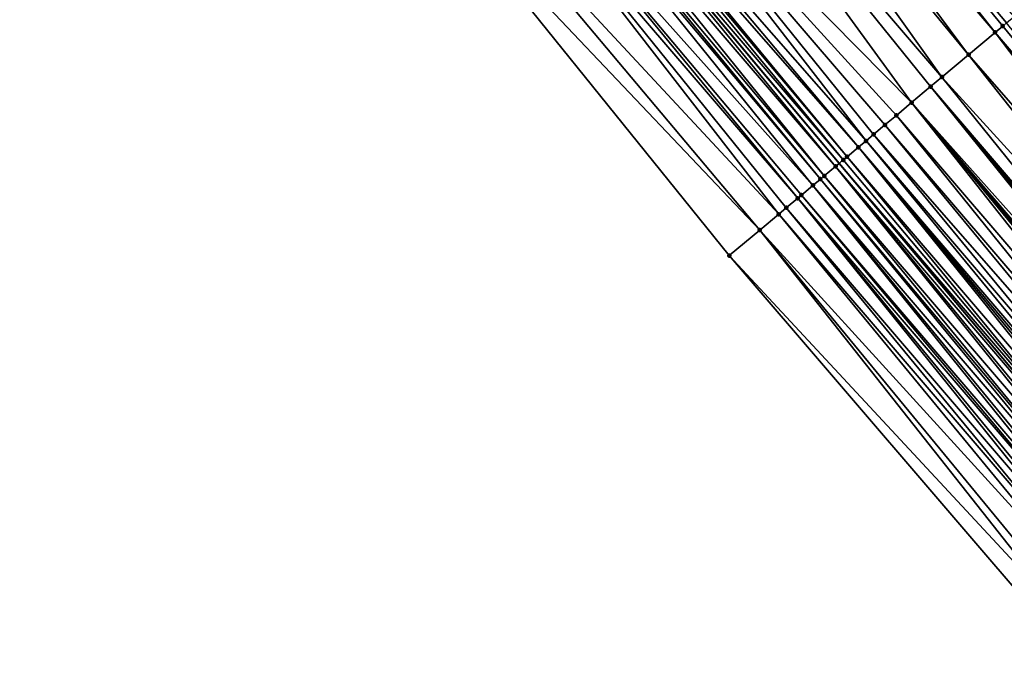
# Model space of a CAD drawing. Header units: feet. Extents: x 2004186 to 2014793, y 836912 to 864902.
# Tile 410 of 656: x 2008907 to 2008946, y 850106 to 850132. Entities that reach past the tile are written whole.
import ezdxf

# ---------------------------------------------------------------- set-up
doc = ezdxf.new("R2010")
doc.units = ezdxf.units.FT
doc.header["$LTSCALE"] = 100
doc.header["$MEASUREMENT"] = 0
for name, color, linetype, lineweight in [('EP_Travel Lane', 5, 'Continuous', 40), ('Road Shots', 4, 'Continuous', 200), ('Road X-Section', 30, 'Continuous', 13)]:
    doc.layers.add(name, color=color, linetype=linetype, lineweight=lineweight)
doc.layers.add('I-77 SB_MM21-27-Surface-Border', color=7, linetype='Continuous')
doc.layers.add('I-77 SB_MM21-27-Surface-TIN', color=7, linetype='Continuous')

msp = doc.modelspace()

# ---------------------------------------------------------------- linework, layer by layer
at = {"layer": 'EP_Travel Lane'}
msp.add_polyline3d([(2009055.394116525, 849988.2175436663, 426.0955201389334), (2009042.502172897, 850003.5079654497, 426.1328361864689), (2009029.610234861, 850018.7983806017, 426.1765963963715), (2009016.732701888, 850034.1229042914, 426.2270210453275), (2009003.883368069, 850049.4491198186, 426.2751568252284), (2008991.034035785, 850064.7753335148, 426.3241323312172), (2008978.184760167, 850080.101479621, 426.4019151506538), (2008965.335488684, 850095.4276207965, 426.4818734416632), (2008952.486185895, 850110.7537993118, 426.5458036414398), (2008939.636898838, 850126.0799590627, 426.6178290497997), (2008926.787614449, 850141.4061156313, 426.6911892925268), (2008913.926938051, 850156.6868546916, 426.7853692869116), (2008901.035975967, 850171.9780949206, 426.8290963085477), (2008888.145025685, 850187.26932115, 426.8780410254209), (2008875.254159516, 850202.5604476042, 426.9640714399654), (2008862.363224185, 850217.8516560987, 427.0196080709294), (2008849.472338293, 850233.1428059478, 427.0969426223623)], dxfattribs=at)
at = {"layer": 'I-77 SB_MM21-27-Surface-Border', "color": 3, "linetype": 'ByBlock', "lineweight": -2}
msp.add_polyline3d([(2009054.698256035, 849987.6322359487, 426.0529552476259), (2009040.445848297, 850001.7783267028, 426.0108012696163), (2009027.417886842, 850016.9543355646, 426.0423883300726), (2009013.617809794, 850031.5068246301, 426.0229673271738), (2009000.906048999, 850046.9485710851, 426.0829759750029), (2008987.275385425, 850061.6185548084, 426.085651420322), (2008974.257409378, 850076.8029450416, 426.1701135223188), (2008961.086233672, 850091.8587667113, 426.2200636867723), (2008948.221374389, 850107.1718241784, 426.2969322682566), (2008935.203297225, 850122.3563347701, 426.3300347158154), (2008922.644741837, 850137.926642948, 426.4276170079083), (2008909.942479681, 850153.3329758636, 426.5293351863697), (2008897.51947258, 850169.0180390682, 426.6191178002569), (2008886.0144849, 850185.4759155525, 426.7506446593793), (2008872.520501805, 850200.2593078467, 426.8123515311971), (2008860.250463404, 850216.0732142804, 426.8938683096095), (2008846.603442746, 850230.7278451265, 426.9334760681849)], dxfattribs=at)
at = {"layer": 'I-77 SB_MM21-27-Surface-TIN', "color": 128, "linetype": 'ByBlock', "lineweight": -2}
for points in [[(2008933.517959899, 850147.0597218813, 426.870350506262), (2008932.905390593, 850146.5451746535, 426.8486432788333), (2008945.923368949, 850131.3607816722, 426.7653096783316)], [(2008933.517959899, 850147.0597218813, 426.870350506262), (2008946.382792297, 850131.7466964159, 426.7797427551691), (2008946.689083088, 850132.003962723, 426.7937198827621)], [(2008933.517959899, 850147.0597218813, 426.870350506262), (2008946.22965336, 850131.6180555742, 426.7760403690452), (2008946.382792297, 850131.7466964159, 426.7797427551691)], [(2008933.517959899, 850147.0597218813, 426.870350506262), (2008945.923368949, 850131.3607816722, 426.7653096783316), (2008946.22965336, 850131.6180555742, 426.7760403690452)], [(2008932.905390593, 850146.5451746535, 426.8486432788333), (2008932.139690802, 850145.9019765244, 426.8275334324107), (2008944.851384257, 850130.4603102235, 426.7332194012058)], [(2008932.905390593, 850146.5451746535, 426.8486432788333), (2008944.851384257, 850130.4603102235, 426.7332194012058), (2008945.923368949, 850131.3607816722, 426.7653096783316)], [(2008932.139690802, 850145.9019765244, 426.8275334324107), (2008930.761444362, 850144.7442041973, 426.7962440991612), (2008943.779420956, 850129.5598133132, 426.7120122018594)], [(2008932.139690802, 850145.9019765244, 426.8275334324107), (2008943.779420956, 850129.5598133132, 426.7120122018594), (2008944.851384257, 850130.4603102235, 426.7332194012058)], [(2008930.761444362, 850144.7442041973, 426.7962440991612), (2008928.464343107, 850142.8146120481, 426.7319580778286), (2008942.55430875, 850128.5306874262, 426.6820311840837)], [(2008930.761444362, 850144.7442041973, 426.7962440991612), (2008943.320001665, 850129.173893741, 426.6996428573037), (2008943.779420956, 850129.5598133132, 426.7120122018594)], [(2008930.761444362, 850144.7442041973, 426.7962440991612), (2008942.55430875, 850128.5306874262, 426.6820311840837), (2008943.320001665, 850129.173893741, 426.6996428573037)], [(2008928.464343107, 850142.8146120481, 426.7319580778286), (2008927.54553521, 850142.0427363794, 426.7228317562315), (2008940.716643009, 850126.9869955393, 426.6383660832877)], [(2008928.464343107, 850142.8146120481, 426.7319580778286), (2008941.941751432, 850128.0161259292, 426.6664223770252), (2008942.55430875, 850128.5306874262, 426.6820311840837)], [(2008928.464343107, 850142.8146120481, 426.7319580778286), (2008941.482327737, 850127.6302115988, 426.6518125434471), (2008941.941751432, 850128.0161259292, 426.6664223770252)], [(2008928.464343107, 850142.8146120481, 426.7319580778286), (2008941.022909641, 850127.2442906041, 426.6400512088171), (2008941.482327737, 850127.6302115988, 426.6518125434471)], [(2008928.464343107, 850142.8146120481, 426.7319580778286), (2008940.716643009, 850126.9869955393, 426.6383660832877), (2008941.022909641, 850127.2442906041, 426.6400512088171)], [(2008927.54553521, 850142.0427363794, 426.7228317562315), (2008927.239257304, 850141.7854547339, 426.7154109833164), (2008940.410386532, 850126.7296883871, 426.6418472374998)], [(2008927.54553521, 850142.0427363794, 426.7228317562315), (2008940.410386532, 850126.7296883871, 426.6418472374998), (2008940.716643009, 850126.9869955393, 426.6383660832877)], [(2008927.086113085, 850141.6568201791, 426.7090215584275), (2008926.787614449, 850141.4061156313, 426.6911892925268), (2008939.797834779, 850126.2151202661, 426.6290697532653)], [(2008927.239257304, 850141.7854547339, 426.7154109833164), (2008927.086113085, 850141.6568201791, 426.7090215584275), (2008939.950978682, 850126.3437551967, 426.6352987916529)], [(2008927.086113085, 850141.6568201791, 426.7090215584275), (2008939.797834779, 850126.2151202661, 426.6290697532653), (2008939.950978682, 850126.3437551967, 426.6352987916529)], [(2008927.239257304, 850141.7854547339, 426.7154109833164), (2008939.950978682, 850126.3437551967, 426.6352987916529), (2008940.410386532, 850126.7296883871, 426.6418472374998)], [(2008926.473517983, 850141.1423036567, 426.6741900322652), (2008926.16722305, 850140.8850422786, 426.658106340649), (2008939.032086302, 850125.5719800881, 426.5831894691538)], [(2008926.7798138, 850141.3995639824, 426.6907232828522), (2008926.473517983, 850141.1423036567, 426.6741900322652), (2008939.491529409, 850125.957871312, 426.6076756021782)], [(2008926.473517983, 850141.1423036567, 426.6741900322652), (2008939.032086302, 850125.5719800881, 426.5831894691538), (2008939.491529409, 850125.957871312, 426.6076756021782)], [(2008926.7798138, 850141.3995639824, 426.6907232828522), (2008939.636898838, 850126.0799590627, 426.6178290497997), (2008926.787614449, 850141.4061156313, 426.6911892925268)], [(2008926.7798138, 850141.3995639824, 426.6907232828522), (2008939.491529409, 850125.957871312, 426.6076756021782), (2008939.636898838, 850126.0799590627, 426.6178290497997)], [(2008939.797834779, 850126.2151202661, 426.6290697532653), (2008926.787614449, 850141.4061156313, 426.6911892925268), (2008939.636898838, 850126.0799590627, 426.6178290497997)], [(2008926.014068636, 850140.7564198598, 426.6465296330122), (2008925.248280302, 850140.113327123, 426.5803723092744), (2008938.572612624, 850125.1861252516, 426.543150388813)], [(2008926.16722305, 850140.8850422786, 426.658106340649), (2008926.014068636, 850140.7564198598, 426.6465296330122), (2008938.878932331, 850125.4433571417, 426.5718381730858)], [(2008926.014068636, 850140.7564198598, 426.6465296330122), (2008938.572612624, 850125.1861252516, 426.543150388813), (2008938.878932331, 850125.4433571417, 426.5718381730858)], [(2008926.16722305, 850140.8850422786, 426.658106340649), (2008938.878932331, 850125.4433571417, 426.5718381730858), (2008939.032086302, 850125.5719800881, 426.5831894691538)], [(2008924.941972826, 850139.8560806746, 426.5579074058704), (2008923.563630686, 850138.6984222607, 426.4779285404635), (2008937.194248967, 850124.0284924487, 426.4522233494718)], [(2008925.248280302, 850140.113327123, 426.5803723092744), (2008924.941972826, 850139.8560806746, 426.5579074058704), (2008937.959989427, 850124.67164217, 426.4940246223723)], [(2008924.941972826, 850139.8560806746, 426.5579074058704), (2008937.500553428, 850124.2857424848, 426.4731550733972), (2008937.959989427, 850124.67164217, 426.4940246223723)], [(2008924.941972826, 850139.8560806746, 426.5579074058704), (2008937.194248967, 850124.0284924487, 426.4522233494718), (2008937.500553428, 850124.2857424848, 426.4731550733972)], [(2008925.248280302, 850140.113327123, 426.5803723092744), (2008938.113139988, 850124.8002691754, 426.5036411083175), (2008938.572612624, 850125.1861252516, 426.543150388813)], [(2008925.248280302, 850140.113327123, 426.5803723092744), (2008937.959989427, 850124.67164217, 426.4940246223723), (2008938.113139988, 850124.8002691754, 426.5036411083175)], [(2008923.563630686, 850138.6984222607, 426.4779285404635), (2008922.644741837, 850137.926642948, 426.4276170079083), (2008936.428507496, 850123.3853439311, 426.4099075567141)], [(2008923.563630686, 850138.6984222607, 426.4779285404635), (2008936.428507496, 850123.3853439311, 426.4099075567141), (2008937.194248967, 850124.0284924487, 426.4522233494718)], [(2008922.644741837, 850137.926642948, 426.4276170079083), (2008935.203297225, 850122.3563347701, 426.3300347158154), (2008936.428507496, 850123.3853439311, 426.4099075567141)], [(2008946.22965336, 850131.6180555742, 426.7760403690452), (2008945.923368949, 850131.3607816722, 426.7653096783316), (2008958.941397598, 850116.1763288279, 426.7075475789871)], [(2008946.382792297, 850131.7466964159, 426.7797427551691), (2008946.22965336, 850131.6180555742, 426.7760403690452), (2008958.941397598, 850116.1763288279, 426.7075475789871)], [(2008945.923368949, 850131.3607816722, 426.7653096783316), (2008944.851384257, 850130.4603102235, 426.7332194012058), (2008958.022558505, 850115.4044902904, 426.6825475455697)], [(2008945.923368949, 850131.3607816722, 426.7653096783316), (2008958.022558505, 850115.4044902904, 426.6825475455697), (2008958.941397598, 850116.1763288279, 426.7075475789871)], [(2008944.851384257, 850130.4603102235, 426.7332194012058), (2008943.779420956, 850129.5598133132, 426.7120122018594), (2008957.256868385, 850114.7612806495, 426.666355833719)], [(2008944.851384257, 850130.4603102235, 426.7332194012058), (2008957.256868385, 850114.7612806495, 426.666355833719), (2008958.022558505, 850115.4044902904, 426.6825475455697)], [(2008943.779420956, 850129.5598133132, 426.7120122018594), (2008943.320001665, 850129.173893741, 426.6996428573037), (2008956.33803288, 850113.9894378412, 426.643181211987)], [(2008943.779420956, 850129.5598133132, 426.7120122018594), (2008956.33803288, 850113.9894378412, 426.643181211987), (2008957.256868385, 850114.7612806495, 426.666355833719)], [(2008943.320001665, 850129.173893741, 426.6996428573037), (2008942.55430875, 850128.5306874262, 426.6820311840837), (2008955.87860706, 850113.6035260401, 426.6274892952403)], [(2008943.320001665, 850129.173893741, 426.6996428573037), (2008956.184889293, 850113.8608025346, 426.637112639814), (2008956.33803288, 850113.9894378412, 426.643181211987)], [(2008943.320001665, 850129.173893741, 426.6996428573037), (2008956.031751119, 850113.7321607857, 426.6337976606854), (2008956.184889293, 850113.8608025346, 426.637112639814)], [(2008943.320001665, 850129.173893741, 426.6996428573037), (2008955.87860706, 850113.6035260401, 426.6274892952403), (2008956.031751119, 850113.7321607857, 426.6337976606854)], [(2008942.55430875, 850128.5306874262, 426.6820311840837), (2008941.941751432, 850128.0161259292, 426.6664223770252), (2008954.959765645, 850112.8316902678, 426.601307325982)], [(2008942.55430875, 850128.5306874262, 426.6820311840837), (2008955.57232532, 850113.3462489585, 426.6181169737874), (2008955.87860706, 850113.6035260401, 426.6274892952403)], [(2008942.55430875, 850128.5306874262, 426.6820311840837), (2008955.419187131, 850113.2176072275, 426.6147943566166), (2008955.57232532, 850113.3462489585, 426.6181169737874)], [(2008942.55430875, 850128.5306874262, 426.6820311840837), (2008955.266043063, 850113.0889724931, 426.6084811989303), (2008955.419187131, 850113.2176072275, 426.6147943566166)], [(2008942.55430875, 850128.5306874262, 426.6820311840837), (2008954.959765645, 850112.8316902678, 426.601307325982), (2008955.266043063, 850113.0889724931, 426.6084811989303)], [(2008941.941751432, 850128.0161259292, 426.6664223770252), (2008941.482327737, 850127.6302115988, 426.6518125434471), (2008954.500348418, 850112.4457682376, 426.5899875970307)], [(2008941.941751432, 850128.0161259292, 426.6664223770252), (2008954.500348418, 850112.4457682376, 426.5899875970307), (2008954.959765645, 850112.8316902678, 426.601307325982)], [(2008941.482327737, 850127.6302115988, 426.6518125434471), (2008941.022909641, 850127.2442906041, 426.6400512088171), (2008954.194075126, 850112.1884811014, 426.5849129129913)], [(2008941.482327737, 850127.6302115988, 426.6518125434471), (2008954.194075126, 850112.1884811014, 426.5849129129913), (2008954.500348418, 850112.4457682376, 426.5899875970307)], [(2008941.022909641, 850127.2442906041, 426.6400512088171), (2008940.716643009, 850126.9869955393, 426.6383660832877), (2008953.734677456, 850111.8025357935, 426.5835425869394)], [(2008941.022909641, 850127.2442906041, 426.6400512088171), (2008953.734677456, 850111.8025357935, 426.5835425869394), (2008954.194075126, 850112.1884811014, 426.5849129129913)], [(2008940.716643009, 850126.9869955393, 426.6383660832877), (2008940.410386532, 850126.7296883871, 426.6418472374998), (2008953.428408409, 850111.5452436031, 426.5806281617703)], [(2008940.716643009, 850126.9869955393, 426.6383660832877), (2008953.428408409, 850111.5452436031, 426.5806281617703), (2008953.734677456, 850111.8025357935, 426.5835425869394)], [(2008939.950978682, 850126.3437551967, 426.6352987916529), (2008939.797834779, 850126.2151202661, 426.6290697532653), (2008952.662692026, 850110.9020652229, 426.5510747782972)], [(2008940.410386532, 850126.7296883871, 426.6418472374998), (2008939.950978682, 850126.3437551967, 426.6352987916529), (2008952.968979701, 850111.1593352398, 426.5634668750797)], [(2008939.950978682, 850126.3437551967, 426.6352987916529), (2008952.662692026, 850110.9020652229, 426.5510747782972), (2008952.968979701, 850111.1593352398, 426.5634668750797)], [(2008940.410386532, 850126.7296883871, 426.6418472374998), (2008953.275265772, 850111.4166071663, 426.5750426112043), (2008953.428408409, 850111.5452436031, 426.5806281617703)], [(2008940.410386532, 850126.7296883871, 426.6418472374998), (2008953.122116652, 850111.2879784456, 426.5661590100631), (2008953.275265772, 850111.4166071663, 426.5750426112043)], [(2008940.410386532, 850126.7296883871, 426.6418472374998), (2008952.968979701, 850111.1593352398, 426.5634668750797), (2008953.122116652, 850111.2879784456, 426.5661590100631)], [(2008939.491529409, 850125.957871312, 426.6076756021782), (2008939.032086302, 850125.5719800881, 426.5831894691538), (2008952.050121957, 850110.3875189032, 426.5289774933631)], [(2008939.491529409, 850125.957871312, 426.6076756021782), (2008952.486185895, 850110.7537993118, 426.5458036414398), (2008939.636898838, 850126.0799590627, 426.6178290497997)], [(2008939.491529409, 850125.957871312, 426.6076756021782), (2008952.203270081, 850110.5161488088, 426.5373547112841), (2008952.486185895, 850110.7537993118, 426.5458036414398)], [(2008939.491529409, 850125.957871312, 426.6076756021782), (2008952.050121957, 850110.3875189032, 426.5289774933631), (2008952.203270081, 850110.5161488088, 426.5373547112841)], [(2008939.797834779, 850126.2151202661, 426.6290697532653), (2008939.636898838, 850126.0799590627, 426.6178290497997), (2008952.662692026, 850110.9020652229, 426.5510747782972)], [(2008952.662692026, 850110.9020652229, 426.5510747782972), (2008939.636898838, 850126.0799590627, 426.6178290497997), (2008952.486185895, 850110.7537993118, 426.5458036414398)], [(2008939.032086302, 850125.5719800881, 426.5831894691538), (2008938.878932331, 850125.4433571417, 426.5718381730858), (2008951.743820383, 850110.1302654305, 426.5095140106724)], [(2008939.032086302, 850125.5719800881, 426.5831894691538), (2008951.743820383, 850110.1302654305, 426.5095140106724), (2008952.050121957, 850110.3875189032, 426.5289774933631)], [(2008938.572612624, 850125.1861252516, 426.543150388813), (2008938.113139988, 850124.8002691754, 426.5036411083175), (2008951.131183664, 850109.6157984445, 426.453507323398)], [(2008938.878932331, 850125.4433571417, 426.5718381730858), (2008938.572612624, 850125.1861252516, 426.543150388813), (2008951.590662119, 850110.0016475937, 426.4959783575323)], [(2008938.572612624, 850125.1861252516, 426.543150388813), (2008951.28433906, 850109.744419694, 426.4655844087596), (2008951.590662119, 850110.0016475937, 426.4959783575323)], [(2008938.572612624, 850125.1861252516, 426.543150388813), (2008951.131183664, 850109.6157984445, 426.453507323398), (2008951.28433906, 850109.744419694, 426.4655844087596)], [(2008938.878932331, 850125.4433571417, 426.5718381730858), (2008951.590662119, 850110.0016475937, 426.4959783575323), (2008951.743820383, 850110.1302654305, 426.5095140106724)], [(2008938.113139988, 850124.8002691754, 426.5036411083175), (2008937.959989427, 850124.67164217, 426.4940246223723), (2008950.978034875, 850109.487169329, 426.4447925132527)], [(2008938.113139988, 850124.8002691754, 426.5036411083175), (2008950.978034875, 850109.487169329, 426.4447925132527), (2008951.131183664, 850109.6157984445, 426.453507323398)], [(2008937.959989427, 850124.67164217, 426.4940246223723), (2008937.500553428, 850124.2857424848, 426.4731550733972), (2008950.51860177, 850109.1012661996, 426.4253940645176)], [(2008937.959989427, 850124.67164217, 426.4940246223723), (2008950.671749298, 850109.229896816, 426.4334674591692), (2008950.978034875, 850109.487169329, 426.4447925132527)], [(2008937.959989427, 850124.67164217, 426.4940246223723), (2008950.51860177, 850109.1012661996, 426.4253940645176), (2008950.671749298, 850109.229896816, 426.4334674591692)], [(2008937.194248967, 850124.0284924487, 426.4522233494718), (2008936.428507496, 850123.3853439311, 426.4099075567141), (2008949.906000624, 850108.5867568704, 426.3874860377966)], [(2008937.500553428, 850124.2857424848, 426.4731550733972), (2008937.194248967, 850124.0284924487, 426.4522233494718), (2008950.212295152, 850108.8440187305, 426.4033645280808)], [(2008937.194248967, 850124.0284924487, 426.4522233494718), (2008949.906000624, 850108.5867568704, 426.3874860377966), (2008950.212295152, 850108.8440187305, 426.4033645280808)], [(2008937.500553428, 850124.2857424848, 426.4731550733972), (2008950.212295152, 850108.8440187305, 426.4033645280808), (2008950.51860177, 850109.1012661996, 426.4253940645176)], [(2008936.428507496, 850123.3853439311, 426.4099075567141), (2008935.203297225, 850122.3563347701, 426.3300347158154), (2008948.83397357, 850107.6863358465, 426.3338405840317)], [(2008936.428507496, 850123.3853439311, 426.4099075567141), (2008949.14026099, 850107.9436061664, 426.3461031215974), (2008949.906000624, 850108.5867568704, 426.3874860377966)], [(2008936.428507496, 850123.3853439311, 426.4099075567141), (2008948.83397357, 850107.6863358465, 426.3338405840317), (2008949.14026099, 850107.9436061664, 426.3461031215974)], [(2008935.203297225, 850122.3563347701, 426.3300347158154), (2008948.221374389, 850107.1718241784, 426.2969322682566), (2008948.83397357, 850107.6863358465, 426.3338405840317)]]:
    msp.add_3dface(points, dxfattribs=at)
at = {"layer": 'Road Shots', "lineweight": 100}
for p in [(2008946.22965336, 850131.6180555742, 426.7760403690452), (2008945.923368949, 850131.3607816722, 426.7653096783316), (2008944.851384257, 850130.4603102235, 426.7332194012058), (2008943.779420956, 850129.5598133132, 426.7120122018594), (2008943.320001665, 850129.173893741, 426.6996428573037), (2008942.55430875, 850128.5306874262, 426.6820311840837), (2008941.941751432, 850128.0161259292, 426.6664223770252), (2008941.482327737, 850127.6302115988, 426.6518125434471), (2008941.022909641, 850127.2442906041, 426.6400512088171), (2008940.716643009, 850126.9869955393, 426.6383660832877), (2008939.950978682, 850126.3437551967, 426.6352987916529), (2008940.410386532, 850126.7296883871, 426.6418472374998), (2008939.491529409, 850125.957871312, 426.6076756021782), (2008939.797834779, 850126.2151202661, 426.6290697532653), (2008939.032086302, 850125.5719800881, 426.5831894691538), (2008938.572612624, 850125.1861252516, 426.543150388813), (2008938.878932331, 850125.4433571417, 426.5718381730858), (2008938.113139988, 850124.8002691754, 426.5036411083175), (2008937.959989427, 850124.67164217, 426.4940246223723), (2008937.194248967, 850124.0284924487, 426.4522233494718), (2008937.500553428, 850124.2857424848, 426.4731550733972), (2008936.428507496, 850123.3853439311, 426.4099075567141), (2008935.203297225, 850122.3563347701, 426.3300347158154)]:
    msp.add_point(p, dxfattribs=at)
at = {"layer": 'Road X-Section', "extrusion": (-0.6432445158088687, 0.7656547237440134, 0.003055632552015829), "elevation": -641335.0515402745, "flags": 128}
msp.add_lwpolyline([(-2084997.005295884, 2386.025434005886), (-2084998.605295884, 2386.10530721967), (-2084999.605295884, 2386.147623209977), (-2085000.005295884, 2386.168555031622), (-2085000.605295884, 2386.189424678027), (-2085000.805295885, 2386.199041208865), (-2085001.405295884, 2386.238550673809), (-2085001.805295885, 2386.267238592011), (-2085002.005295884, 2386.278589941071), (-2085002.605295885, 2386.303076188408), (-2085003.005295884, 2386.324470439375), (-2085003.205295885, 2386.330699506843), (-2085003.805295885, 2386.33724798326), (-2085004.205295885, 2386.333766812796), (-2085004.605295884, 2386.335451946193), (-2085005.205295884, 2386.347213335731), (-2085005.805295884, 2386.361823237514), (-2085006.605295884, 2386.377432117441), (-2085007.605295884, 2386.395043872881), (-2085008.205295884, 2386.407413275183), (-2085009.605295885, 2386.428620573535), (-2085011.005295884, 2386.460711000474), (-2085011.405295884, 2386.471441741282), (-2085011.605295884, 2386.475144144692), (-2085012.005295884, 2386.489121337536), (-2085012.605295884, 2386.503146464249), (-2085013.405295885, 2386.525855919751), (-2085014.005295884, 2386.537086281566), (-2085014.205295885, 2386.53677870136), (-2085014.405295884, 2386.53442923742), (-2085014.805295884, 2386.536282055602), (-2085015.005295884, 2386.53567323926), (-2085015.205295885, 2386.541867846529), (-2085015.405295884, 2386.550491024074), (-2085015.805295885, 2386.561135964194), (-2085016.605295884, 2386.5718332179), (-2085017.005295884, 2386.575328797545), (-2085018.005295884, 2386.585808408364), (-2085020.205295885, 2386.616772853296), (-2085021.005295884, 2386.630771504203), (-2085022.405295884, 2386.649019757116), (-2085025.805295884, 2386.706249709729), (-2085026.605295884, 2386.714322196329), (-2085026.805295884, 2386.714664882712), (-2085027.005295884, 2386.712714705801), (-2085027.205295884, 2386.713785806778), (-2085027.405295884, 2386.71271467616), (-2085028.605295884, 2386.692653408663), (-2085029.605295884, 2386.673096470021), (-2085030.805295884, 2386.657404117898), (-2085033.005295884, 2386.635174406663), (-2085034.805295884, 2386.615462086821), (-2085036.405295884, 2386.591817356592), (-2085037.405295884, 2386.576160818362), (-2085038.005295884, 2386.567472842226), (-2085038.805295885, 2386.543866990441), (-2085039.005295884, 2386.534214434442), (-2085039.205295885, 2386.530727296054), (-2085039.405295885, 2386.533163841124), (-2085039.805295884, 2386.531060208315), (-2085040.005295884, 2386.522431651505), (-2085040.205295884, 2386.511628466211), (-2085040.605295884, 2386.500373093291), (-2085041.005295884, 2386.482847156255), (-2085041.205295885, 2386.47658185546), (-2085041.405295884, 2386.474738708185), (-2085041.605295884, 2386.470696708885), (-2085042.205295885, 2386.447522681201), (-2085043.405295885, 2386.40098842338), (-2085044.805295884, 2386.349203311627), (-2085046.805295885, 2386.273282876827), (-2085047.805295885, 2386.232019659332)], dxfattribs=at)

doc.saveas('drawing.dxf')
